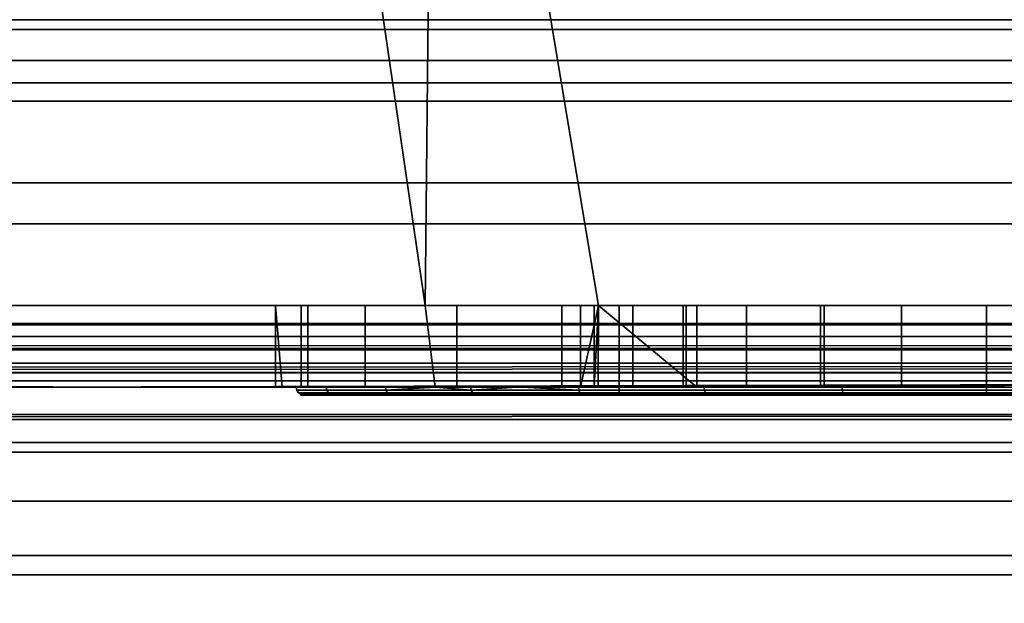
# Model space of a CAD drawing. Header units: millimetres. Extents: x -603 to 3703, y -115 to 249.
# Tile 400 of 656: x 1082.16 to 1094.22, y -33.65 to -26.5. Entities that reach past the tile are written whole.
import ezdxf

# ---------------------------------------------------------------- set-up
doc = ezdxf.new("R2010")
doc.units = ezdxf.units.MM
doc.layers.add('152', color=7, linetype='Continuous', true_color=0xffffff)

# ---------------------------------------------------------------- blocks, each defined once
blk = doc.blocks.new('UG_SURFACE_082')
at = {"layer": '152', "color": 252, "linetype": 'Continuous', "lineweight": 35}
for points in [[(1081.975, -17, 1167.5), (1032, -17, 1167.5), (1032, -30, 1167.5), (1114, -30, 1167.5)], [(1114, -30, 1002.5), (1032, -30, 1002.5), (1032, -17, 1002.5), (1081.975, -17, 1002.5)], [(1114, -30, 1167.5), (1085.375, -17, 1167.5), (1081.975, -17, 1167.5)], [(1114, -30, 1002.5), (1081.975, -17, 1002.5), (1085.375, -17, 1002.5)], [(1114, -30, 1167.5), (1087.25, -17, 1167.5), (1085.375, -17, 1167.5)], [(1114, -30, 1002.5), (1085.375, -17, 1002.5), (1087.25, -17, 1002.5)], [(1114, -30, 1167.5), (1100.75, -17, 1167.5), (1087.25, -17, 1167.5)], [(1114, -30, 1002.5), (1087.25, -17, 1002.5), (1100.75, -17, 1002.5)], [(1081.975, -30, 1003.5), (1087.125, -30, 1003.5), (1085.375, -18, 1003.5), (1081.975, -18, 1003.5)], [(1087.125, -30, 1166.5), (1081.975, -30, 1166.5), (1081.975, -18, 1166.5), (1085.375, -18, 1166.5)], [(1087.125, -30, 1003.5), (1087.25, -18, 1003.5), (1085.375, -18, 1003.5)], [(1085.375, -18, 1166.5), (1087.25, -18, 1166.5), (1087.125, -30, 1166.5)], [(1087.25, -18, 1003.5), (1087.125, -30, 1003.5), (1089.25, -30, 1003.5)], [(1087.25, -18, 1166.5), (1089.25, -30, 1166.5), (1087.125, -30, 1166.5)], [(1089.25, -30, 1003.5), (1098.75, -30, 1003.5), (1100.75, -18, 1003.5), (1087.25, -18, 1003.5)], [(1087.25, -18, 1166.5), (1100.75, -18, 1166.5), (1098.75, -30, 1166.5), (1089.25, -30, 1166.5)], [(1114, -30, 1167.5), (1032, -30, 1167.5), (1032, -30.383, 1167.424), (1113.968, -30.383, 1167.424)], [(1113.968, -30.383, 1002.576), (1032, -30.383, 1002.576), (1032, -30, 1002.5), (1114, -30, 1002.5)], [(1081.975, -30, 1033.975), (1081.975, -30, 1093.25), (1087.125, -30, 1093.25), (1087.125, -30, 1037.205)], [(1087.125, -30, 1037.205), (1085.689, -30, 1034.737), (1081.975, -30, 1033.975)], [(1081.975, -30, 1013.575), (1081.975, -30, 1033.975), (1085.293, -30, 1031.132), (1086.393, -30, 1027.676)], [(1081.975, -30, 1033.975), (1085.606, -30, 1033.975), (1085.293, -30, 1031.132)], [(1086.393, -30, 1027.676), (1087.125, -30, 1026.851), (1087.125, -30, 1013.575), (1081.975, -30, 1013.575)], [(1085.689, -30, 1034.737), (1085.606, -30, 1033.975), (1081.975, -30, 1033.975)], [(1087.125, -30, 1166.5), (1087.125, -30, 1126.75), (1081.975, -30, 1126.75), (1081.975, -30, 1166.5)], [(1087.125, -30, 1126.75), (1087.125, -30, 1108.1), (1081.975, -30, 1108.1), (1081.975, -30, 1126.75)], [(1087.125, -30, 1108.1), (1087.125, -30, 1099.9), (1081.975, -30, 1099.9), (1081.975, -30, 1108.1)], [(1087.125, -30, 1099.9), (1087.125, -30, 1093.25), (1081.975, -30, 1093.25), (1081.975, -30, 1099.9)], [(1087.125, -30, 1013.575), (1087.125, -30, 1003.5), (1081.975, -30, 1003.5), (1081.975, -30, 1013.575)], [(1085.293, -30, 1031.132), (1085.606, -30, 1033.975), (1085.606, -31, 1033.975), (1085.375, -31, 1031.877)], [(1085.293, -30, 1031.132), (1085.293, -31, 1031.132), (1085.375, -31, 1030.875)], [(1085.375, -31, 1030.875), (1086.393, -31, 1027.676), (1086.393, -30, 1027.676), (1085.293, -30, 1031.132)], [(1085.375, -31, 1031.877), (1085.293, -31, 1031.132), (1085.293, -30, 1031.132)], [(1085.606, -30, 1033.975), (1085.689, -30, 1034.737), (1085.689, -31, 1034.737), (1085.606, -31, 1033.975)], [(1087.25, -31, 1037.42), (1085.689, -31, 1034.737), (1085.689, -30, 1034.737), (1087.125, -30, 1037.205)], [(1087.125, -30, 1026.851), (1086.393, -30, 1027.676), (1086.393, -31, 1027.676), (1087.25, -31, 1026.71)], [(1087.125, -30, 1037.205), (1087.513, -30, 1037.872), (1087.513, -31, 1037.872), (1087.25, -31, 1037.42)], [(1087.25, -31, 1026.71), (1088.8, -31, 1024.963), (1088.8, -30, 1024.963), (1087.125, -30, 1026.851)], [(1087.125, -30, 1126.75), (1087.125, -30, 1166.5), (1089.027, -30, 1150.523), (1089.245, -30, 1148.455)], [(1087.125, -30, 1166.5), (1089.25, -30, 1166.5), (1089.25, -30, 1151.208), (1089.027, -30, 1150.523)], [(1087.125, -30, 1037.205), (1087.125, -30, 1093.25), (1089.027, -30, 1082.523), (1089.245, -30, 1080.455)], [(1087.125, -30, 1093.25), (1089.25, -30, 1093.25), (1089.25, -30, 1083.208), (1089.027, -30, 1082.523)], [(1087.125, -30, 1013.575), (1088.8, -30, 1013.575), (1088.8, -30, 1012.55)], [(1088.8, -30, 1012.55), (1089.196, -30, 1010.56), (1087.125, -30, 1003.5), (1087.125, -30, 1013.575)], [(1089.196, -30, 1010.56), (1089.25, -30, 1010.479), (1089.25, -30, 1003.5), (1087.125, -30, 1003.5)], [(1088.8, -30, 1013.575), (1087.125, -30, 1013.575), (1087.125, -30, 1026.851), (1088.8, -30, 1024.963)], [(1087.513, -30, 1037.872), (1087.125, -30, 1037.205), (1089.245, -30, 1080.455)], [(1089.245, -30, 1148.455), (1089.25, -30, 1148.446), (1089.25, -30, 1126.75), (1087.125, -30, 1126.75)], [(1089.25, -30, 1126.75), (1089.25, -30, 1108.1), (1087.125, -30, 1108.1), (1087.125, -30, 1126.75)], [(1089.25, -30, 1108.1), (1089.25, -30, 1099.9), (1087.125, -30, 1099.9), (1087.125, -30, 1108.1)], [(1089.25, -30, 1099.9), (1089.25, -30, 1093.25), (1087.125, -30, 1093.25), (1087.125, -30, 1099.9)], [(1090.452, -31, 1039.998), (1087.513, -31, 1037.872), (1087.513, -30, 1037.872), (1089.25, -30, 1039.129)], [(1089.245, -30, 1080.455), (1089.25, -30, 1080.446), (1089.25, -30, 1039.129), (1087.513, -30, 1037.872)], [(1088.8, -30, 1012.55), (1088.8, -31, 1012.55), (1089.196, -31, 1010.56), (1089.196, -30, 1010.56)], [(1088.8, -31, 1013.575), (1088.8, -31, 1012.55), (1088.8, -30, 1012.55), (1088.8, -30, 1013.575)], [(1088.8, -30, 1013.575), (1088.8, -30, 1024.963), (1088.8, -31, 1024.963), (1088.8, -31, 1013.575)], [(1089.027, -31, 1150.523), (1089.027, -30, 1150.523), (1089.25, -30, 1151.208)], [(1089.027, -30, 1150.523), (1089.027, -31, 1150.523), (1089.245, -31, 1148.455), (1089.245, -30, 1148.455)], [(1089.25, -30, 1151.208), (1089.67, -30, 1152.5), (1089.67, -31, 1152.5), (1089.027, -31, 1150.523)], [(1089.027, -31, 1082.523), (1089.027, -30, 1082.523), (1089.25, -30, 1083.208)], [(1089.027, -30, 1082.523), (1089.027, -31, 1082.523), (1089.245, -31, 1080.455), (1089.245, -30, 1080.455)], [(1089.25, -30, 1083.208), (1089.67, -30, 1084.5), (1089.67, -31, 1084.5), (1089.027, -31, 1082.523)], [(1089.196, -31, 1010.56), (1090.323, -31, 1008.873), (1090.323, -30, 1008.873), (1089.25, -30, 1010.479)], [(1089.25, -30, 1010.479), (1089.196, -30, 1010.56), (1089.196, -31, 1010.56)], [(1089.245, -31, 1148.455), (1090.284, -31, 1146.654), (1090.284, -30, 1146.654), (1089.25, -30, 1148.446)], [(1089.25, -30, 1148.446), (1089.245, -30, 1148.455), (1089.245, -31, 1148.455)], [(1089.245, -31, 1080.455), (1090.284, -31, 1078.654), (1090.284, -30, 1078.654), (1089.25, -30, 1080.446)], [(1089.25, -30, 1080.446), (1089.245, -30, 1080.455), (1089.245, -31, 1080.455)], [(1089.25, -30, 1039.129), (1090.452, -30, 1039.998), (1090.452, -31, 1039.998)], [(1094, -30, 1087), (1092.96, -30, 1086.891), (1089.25, -30, 1093.25), (1098.75, -30, 1093.25)], [(1089.25, -30, 1093.25), (1091.061, -30, 1086.045), (1089.67, -30, 1084.5)], [(1092.96, -30, 1086.891), (1091.061, -30, 1086.045), (1089.25, -30, 1093.25)], [(1089.25, -30, 1126.75), (1091.966, -30, 1145.432), (1094, -30, 1145)], [(1089.25, -30, 1126.75), (1090.284, -30, 1146.654), (1091.966, -30, 1145.432)], [(1094, -30, 1145), (1096.034, -30, 1145.432), (1098.75, -30, 1126.75), (1089.25, -30, 1126.75)], [(1089.25, -30, 1126.75), (1089.25, -30, 1148.446), (1090.284, -30, 1146.654)], [(1094, -30, 1155), (1092.96, -30, 1154.891), (1089.25, -30, 1166.5), (1098.75, -30, 1166.5)], [(1089.25, -30, 1166.5), (1091.061, -30, 1154.045), (1089.67, -30, 1152.5)], [(1092.96, -30, 1154.891), (1091.061, -30, 1154.045), (1089.25, -30, 1166.5)], [(1090.452, -30, 1039.998), (1089.25, -30, 1039.129), (1091.966, -30, 1077.432)], [(1089.25, -30, 1039.129), (1090.284, -30, 1078.654), (1091.966, -30, 1077.432)], [(1089.25, -30, 1039.129), (1089.25, -30, 1080.446), (1090.284, -30, 1078.654)], [(1089.25, -30, 1003.5), (1090.323, -30, 1008.873), (1092.01, -30, 1007.746)], [(1089.25, -30, 1003.5), (1089.25, -30, 1010.479), (1090.323, -30, 1008.873)], [(1092.01, -30, 1007.746), (1094, -30, 1007.35), (1098.75, -30, 1003.5), (1089.25, -30, 1003.5)], [(1089.25, -30, 1126.75), (1098.75, -30, 1126.75), (1098.5, -30, 1108.5), (1089.5, -30, 1108.5)], [(1089.25, -30, 1093.25), (1089.25, -30, 1099.9), (1089.5, -30, 1099.9), (1089.5, -30, 1099.5)], [(1089.5, -30, 1099.5), (1098.5, -30, 1099.5), (1098.75, -30, 1093.25), (1089.25, -30, 1093.25)], [(1089.5, -30, 1099.9), (1089.25, -30, 1099.9), (1089.25, -30, 1108.1), (1089.5, -30, 1108.1)], [(1089.5, -30, 1108.5), (1089.5, -30, 1108.1), (1089.25, -30, 1108.1), (1089.25, -30, 1126.75)], [(1089.67, -30, 1152.5), (1089.25, -30, 1151.208), (1089.25, -30, 1166.5)], [(1089.67, -30, 1084.5), (1089.25, -30, 1083.208), (1089.25, -30, 1093.25)], [(1098.5, -30, 1099.5), (1089.5, -30, 1099.5), (1089.5, -31.1, 1099.5), (1098.5, -31.1, 1099.5)], [(1089.5, -31.1, 1108.5), (1089.5, -31.1, 1099.5), (1089.5, -30, 1099.9), (1089.5, -30, 1108.1)], [(1089.5, -31.1, 1099.5), (1089.5, -30, 1099.5), (1089.5, -30, 1099.9)], [(1089.5, -30, 1108.1), (1089.5, -30, 1108.5), (1089.5, -31.1, 1108.5)], [(1089.5, -30, 1108.5), (1098.5, -30, 1108.5), (1098.5, -31.1, 1108.5), (1089.5, -31.1, 1108.5)], [(1091.061, -30, 1154.045), (1091.061, -31, 1154.045), (1089.67, -31, 1152.5), (1089.67, -30, 1152.5)], [(1091.061, -30, 1086.045), (1091.061, -31, 1086.045), (1089.67, -31, 1084.5), (1089.67, -30, 1084.5)], [(1090.284, -30, 1146.654), (1090.284, -31, 1146.654), (1091.966, -31, 1145.432), (1091.966, -30, 1145.432)], [(1090.284, -30, 1078.654), (1090.284, -31, 1078.654), (1091.966, -31, 1077.432), (1091.966, -30, 1077.432)], [(1090.323, -30, 1008.873), (1090.323, -31, 1008.873), (1092.01, -31, 1007.746), (1092.01, -30, 1007.746)], [(1094, -30, 1040.75), (1094, -31, 1040.75), (1090.452, -31, 1039.998), (1090.452, -30, 1039.998)], [(1091.966, -30, 1077.432), (1094, -30, 1077), (1094, -30, 1040.75), (1090.452, -30, 1039.998)], [(1092.96, -30, 1154.891), (1092.96, -31, 1154.891), (1091.061, -31, 1154.045), (1091.061, -30, 1154.045)], [(1092.96, -30, 1086.891), (1092.96, -31, 1086.891), (1091.061, -31, 1086.045), (1091.061, -30, 1086.045)], [(1091.966, -30, 1145.432), (1091.966, -31, 1145.432), (1094, -31, 1145), (1094, -30, 1145)], [(1091.966, -30, 1077.432), (1091.966, -31, 1077.432), (1094, -31, 1077), (1094, -30, 1077)], [(1092.01, -30, 1007.746), (1092.01, -31, 1007.746), (1094, -31, 1007.35), (1094, -30, 1007.35)], [(1094, -31, 1155), (1092.96, -31, 1154.891), (1092.96, -30, 1154.891), (1094, -30, 1155)], [(1094, -31, 1087), (1092.96, -31, 1086.891), (1092.96, -30, 1086.891), (1094, -30, 1087)], [(1094, -30, 1007.35), (1094, -31, 1007.35), (1095.99, -31, 1007.746), (1095.99, -30, 1007.746)], [(1097.548, -30, 1039.998), (1097.548, -31, 1039.998), (1094, -31, 1040.75), (1094, -30, 1040.75)], [(1094, -30, 1155), (1095.04, -30, 1154.891), (1095.04, -31, 1154.891), (1094, -31, 1155)], [(1094, -30, 1145), (1094, -31, 1145), (1096.034, -31, 1145.432), (1096.034, -30, 1145.432)], [(1094, -30, 1087), (1095.04, -30, 1086.891), (1095.04, -31, 1086.891), (1094, -31, 1087)], [(1094, -30, 1077), (1094, -31, 1077), (1096.034, -31, 1077.432), (1096.034, -30, 1077.432)], [(1098.75, -30, 1093.25), (1095.04, -30, 1086.891), (1094, -30, 1087)], [(1098.75, -30, 1166.5), (1095.04, -30, 1154.891), (1094, -30, 1155)], [(1097.548, -30, 1039.998), (1094, -30, 1040.75), (1094, -30, 1077), (1096.034, -30, 1077.432)], [(1098.75, -30, 1003.5), (1094, -30, 1007.35), (1095.99, -30, 1007.746)], [(1113.968, -30.383, 1167.424), (1032, -30.383, 1167.424), (1032, -30.707, 1167.207), (1113.879, -30.707, 1167.207)], [(1113.879, -30.707, 1002.793), (1032, -30.707, 1002.793), (1032, -30.383, 1002.576), (1113.968, -30.383, 1002.576)], [(1113.879, -30.707, 1167.207), (1032, -30.707, 1167.207), (1032, -30.924, 1166.883), (1113.744, -30.924, 1166.883)], [(1113.744, -30.924, 1003.117), (1032, -30.924, 1003.117), (1032, -30.707, 1002.793), (1113.879, -30.707, 1002.793)], [(1113.744, -30.924, 1166.883), (1032, -30.924, 1166.883), (1032, -31, 1166.5), (1081.975, -31, 1166.5)], [(1032, -30.924, 1003.117), (1085.375, -31, 1003.5), (1081.975, -31, 1003.5)], [(1032, -30.924, 1003.117), (1113.744, -30.924, 1003.117), (1087.25, -31, 1003.5), (1085.375, -31, 1003.5)], [(1113.744, -30.924, 1166.883), (1081.975, -31, 1166.5), (1085.375, -31, 1166.5)], [(1113.744, -30.924, 1166.883), (1085.375, -31, 1166.5), (1087.25, -31, 1166.5)], [(1087.25, -31, 1166.5), (1100.75, -31, 1166.5), (1113.744, -30.924, 1166.883)], [(1113.744, -30.924, 1003.117), (1100.75, -31, 1003.5), (1087.25, -31, 1003.5)], [(1081.975, -31, 1033.975), (1081.975, -31, 1013.575), (1085.375, -31, 1013.575), (1085.375, -31, 1030.875)], [(1085.375, -31, 1030.875), (1085.293, -31, 1031.132), (1081.975, -31, 1033.975)], [(1085.293, -31, 1031.132), (1085.375, -31, 1031.877), (1085.375, -31, 1033.975), (1081.975, -31, 1033.975)], [(1081.975, -31, 1166.5), (1081.975, -31, 1128.75), (1085.375, -31, 1128.75), (1085.375, -31, 1166.5)], [(1081.975, -31, 1128.75), (1081.975, -31, 1110.1), (1085.375, -31, 1110.1), (1085.375, -31, 1128.75)], [(1081.975, -31, 1110.1), (1081.975, -31, 1097.9), (1085.375, -31, 1097.9), (1085.375, -31, 1110.1)], [(1081.975, -31, 1097.9), (1081.975, -31, 1091.25), (1085.375, -31, 1091.25), (1085.375, -31, 1097.9)], [(1081.975, -31, 1091.25), (1081.975, -31, 1033.975), (1085.375, -31, 1033.975), (1085.375, -31, 1091.25)], [(1081.975, -31, 1013.575), (1081.975, -31, 1003.5), (1085.375, -31, 1003.5), (1085.375, -31, 1013.575)], [(1085.375, -31, 1110.1), (1085.375, -31, 1097.9), (1085.547, -31, 1103.112)], [(1085.375, -31, 1097.9), (1086.639, -31, 1099.75), (1085.547, -31, 1103.112)], [(1085.547, -31, 1103.112), (1085.916, -31, 1106.627), (1085.375, -31, 1110.1)], [(1085.375, -31, 1097.9), (1087.25, -31, 1097.9), (1087.25, -31, 1099.071), (1086.639, -31, 1099.75)], [(1085.375, -31, 1013.575), (1087.25, -31, 1013.575), (1087.25, -31, 1026.71), (1086.393, -31, 1027.676)], [(1085.375, -31, 1091.25), (1085.375, -31, 1033.975), (1085.606, -31, 1033.975), (1085.689, -31, 1034.737)], [(1085.689, -31, 1034.737), (1087.25, -31, 1037.42), (1087.25, -31, 1091.25), (1085.375, -31, 1091.25)], [(1085.606, -31, 1033.975), (1085.375, -31, 1033.975), (1085.375, -31, 1031.877)], [(1086.393, -31, 1027.676), (1085.375, -31, 1030.875), (1085.375, -31, 1013.575)], [(1085.916, -31, 1106.627), (1087.25, -31, 1108.937), (1087.25, -31, 1110.1), (1085.375, -31, 1110.1)], [(1085.375, -31, 1166.5), (1085.375, -31, 1128.75), (1087.25, -31, 1128.75), (1087.25, -31, 1166.5)], [(1085.375, -31, 1128.75), (1085.375, -31, 1110.1), (1087.25, -31, 1110.1), (1087.25, -31, 1128.75)], [(1085.375, -31, 1097.9), (1085.375, -31, 1091.25), (1087.25, -31, 1091.25), (1087.25, -31, 1097.9)], [(1085.375, -31, 1013.575), (1085.375, -31, 1003.5), (1087.25, -31, 1003.5), (1087.25, -31, 1013.575)], [(1086.645, -31.038, 1099.754), (1085.554, -31.038, 1103.112), (1085.547, -31, 1103.112), (1086.639, -31, 1099.75)], [(1085.554, -31.038, 1103.112), (1085.923, -31.038, 1106.624), (1085.916, -31, 1106.627), (1085.547, -31, 1103.112)], [(1086.664, -31.071, 1099.765), (1085.576, -31.071, 1103.115), (1085.554, -31.038, 1103.112), (1086.645, -31.038, 1099.754)], [(1085.576, -31.071, 1103.115), (1085.944, -31.071, 1106.618), (1085.923, -31.038, 1106.624), (1085.554, -31.038, 1103.112)], [(1086.692, -31.092, 1099.781), (1085.608, -31.092, 1103.118), (1085.576, -31.071, 1103.115), (1086.664, -31.071, 1099.765)], [(1085.608, -31.092, 1103.118), (1085.975, -31.092, 1106.608), (1085.944, -31.071, 1106.618), (1085.576, -31.071, 1103.115)], [(1086.725, -31.1, 1099.8), (1085.646, -31.1, 1103.122), (1085.608, -31.092, 1103.118), (1086.692, -31.092, 1099.781)], [(1085.646, -31.1, 1103.122), (1086.011, -31.1, 1106.596), (1085.975, -31.092, 1106.608), (1085.608, -31.092, 1103.118)], [(1086.011, -31.1, 1106.596), (1085.646, -31.1, 1103.122), (1086.725, -31.1, 1099.8), (1089.5, -31.1, 1099.5)], [(1087.25, -31, 1108.937), (1085.916, -31, 1106.627), (1085.923, -31.038, 1106.624), (1087.689, -31.038, 1109.683)], [(1085.944, -31.071, 1106.618), (1087.705, -31.071, 1109.668), (1087.689, -31.038, 1109.683), (1085.923, -31.038, 1106.624)], [(1085.975, -31.092, 1106.608), (1087.729, -31.092, 1109.646), (1087.705, -31.071, 1109.668), (1085.944, -31.071, 1106.618)], [(1086.011, -31.1, 1106.596), (1087.758, -31.1, 1109.621), (1087.729, -31.092, 1109.646), (1085.975, -31.092, 1106.608)], [(1089.5, -31.1, 1099.5), (1089.5, -31.1, 1108.5), (1087.758, -31.1, 1109.621), (1086.011, -31.1, 1106.596)], [(1086.645, -31.038, 1099.754), (1086.639, -31, 1099.75), (1087.25, -31, 1099.071)], [(1087.25, -31, 1099.071), (1088.305, -31, 1097.9), (1089.008, -31.038, 1097.129), (1086.645, -31.038, 1099.754)], [(1089.021, -31.071, 1097.147), (1086.664, -31.071, 1099.765), (1086.645, -31.038, 1099.754), (1089.008, -31.038, 1097.129)], [(1089.04, -31.092, 1097.173), (1086.692, -31.092, 1099.781), (1086.664, -31.071, 1099.765), (1089.021, -31.071, 1097.147)], [(1089.063, -31.1, 1097.204), (1086.725, -31.1, 1099.8), (1086.692, -31.092, 1099.781), (1089.04, -31.092, 1097.173)], [(1086.725, -31.1, 1099.8), (1089.063, -31.1, 1097.204), (1089.5, -31.1, 1099.5)], [(1087.25, -31, 1166.5), (1092.96, -31, 1154.891), (1094, -31, 1155)], [(1094, -31, 1155), (1095.04, -31, 1154.891), (1100.75, -31, 1166.5), (1087.25, -31, 1166.5)], [(1087.25, -31, 1166.5), (1091.061, -31, 1154.045), (1092.96, -31, 1154.891)], [(1087.25, -31, 1166.5), (1089.67, -31, 1152.5), (1091.061, -31, 1154.045)], [(1087.25, -31, 1166.5), (1089.027, -31, 1150.523), (1089.67, -31, 1152.5)], [(1087.25, -31, 1128.75), (1090.284, -31, 1146.654), (1089.245, -31, 1148.455)], [(1089.245, -31, 1148.455), (1089.027, -31, 1150.523), (1087.25, -31, 1166.5), (1087.25, -31, 1128.75)], [(1087.25, -31, 1128.75), (1094, -31, 1145), (1091.966, -31, 1145.432)], [(1091.966, -31, 1145.432), (1090.284, -31, 1146.654), (1087.25, -31, 1128.75)], [(1087.25, -31, 1091.25), (1100.75, -31, 1091.25), (1095.767, -31, 1095.686), (1092.233, -31, 1095.686)], [(1092.233, -31, 1095.686), (1089.004, -31, 1097.123), (1087.25, -31, 1091.25)], [(1087.25, -31, 1110.1), (1087.25, -31, 1108.937), (1087.683, -31, 1109.688)], [(1100.75, -31, 1128.75), (1087.25, -31, 1128.75), (1094, -31, 1112.5), (1097.457, -31, 1111.765)], [(1087.25, -31, 1128.75), (1087.25, -31, 1110.1), (1088.251, -31, 1110.1), (1090.543, -31, 1111.765)], [(1090.543, -31, 1111.765), (1094, -31, 1112.5), (1087.25, -31, 1128.75)], [(1100.75, -31, 1091.25), (1087.25, -31, 1091.25), (1092.96, -31, 1086.891), (1094, -31, 1087)], [(1087.25, -31, 1091.25), (1091.061, -31, 1086.045), (1092.96, -31, 1086.891)], [(1087.25, -31, 1091.25), (1089.67, -31, 1084.5), (1091.061, -31, 1086.045)], [(1087.25, -31, 1091.25), (1089.027, -31, 1082.523), (1089.67, -31, 1084.5)], [(1087.25, -31, 1037.42), (1090.284, -31, 1078.654), (1089.245, -31, 1080.455)], [(1091.966, -31, 1077.432), (1087.25, -31, 1037.42), (1087.513, -31, 1037.872)], [(1089.245, -31, 1080.455), (1089.027, -31, 1082.523), (1087.25, -31, 1091.25), (1087.25, -31, 1037.42)], [(1091.966, -31, 1077.432), (1090.284, -31, 1078.654), (1087.25, -31, 1037.42)], [(1087.25, -31, 1003.5), (1094, -31, 1007.35), (1092.01, -31, 1007.746)], [(1087.25, -31, 1013.575), (1087.25, -31, 1003.5), (1089.196, -31, 1010.56), (1088.8, -31, 1012.55)], [(1092.01, -31, 1007.746), (1090.323, -31, 1008.873), (1087.25, -31, 1003.5)], [(1090.323, -31, 1008.873), (1089.196, -31, 1010.56), (1087.25, -31, 1003.5)], [(1095.99, -31, 1007.746), (1094, -31, 1007.35), (1087.25, -31, 1003.5), (1100.75, -31, 1003.5)], [(1088.8, -31, 1024.963), (1087.25, -31, 1026.71), (1087.25, -31, 1013.575), (1088.8, -31, 1013.575)], [(1088.8, -31, 1012.55), (1088.8, -31, 1013.575), (1087.25, -31, 1013.575)], [(1087.683, -31, 1109.688), (1088.251, -31, 1110.1), (1087.25, -31, 1110.1)], [(1087.25, -31, 1099.071), (1087.25, -31, 1097.9), (1088.305, -31, 1097.9)], [(1089.004, -31, 1097.123), (1088.305, -31, 1097.9), (1087.25, -31, 1097.9), (1087.25, -31, 1091.25)], [(1096.034, -31, 1145.432), (1094, -31, 1145), (1087.25, -31, 1128.75), (1100.75, -31, 1128.75)], [(1087.689, -31.038, 1109.683), (1087.683, -31, 1109.688), (1087.25, -31, 1108.937)], [(1087.513, -31, 1037.872), (1090.452, -31, 1039.998), (1091.966, -31, 1077.432)], [(1088.251, -31, 1110.1), (1087.683, -31, 1109.688), (1087.689, -31.038, 1109.683)], [(1087.689, -31.038, 1109.683), (1090.546, -31.038, 1111.758), (1090.543, -31, 1111.765), (1088.251, -31, 1110.1)], [(1087.705, -31.071, 1109.668), (1090.555, -31.071, 1111.738), (1090.546, -31.038, 1111.758), (1087.689, -31.038, 1109.683)], [(1087.729, -31.092, 1109.646), (1090.568, -31.092, 1111.709), (1090.555, -31.071, 1111.738), (1087.705, -31.071, 1109.668)], [(1087.758, -31.1, 1109.621), (1090.583, -31.1, 1111.674), (1090.568, -31.092, 1111.709), (1087.729, -31.092, 1109.646)], [(1090.583, -31.1, 1111.674), (1087.758, -31.1, 1109.621), (1089.5, -31.1, 1108.5)], [(1088.305, -31, 1097.9), (1089.004, -31, 1097.123), (1089.008, -31.038, 1097.129)], [(1092.234, -31.038, 1095.693), (1089.008, -31.038, 1097.129), (1089.004, -31, 1097.123), (1092.233, -31, 1095.686)], [(1092.239, -31.071, 1095.714), (1089.021, -31.071, 1097.147), (1089.008, -31.038, 1097.129), (1092.234, -31.038, 1095.693)], [(1092.246, -31.092, 1095.746), (1089.04, -31.092, 1097.173), (1089.021, -31.071, 1097.147), (1092.239, -31.071, 1095.714)], [(1092.254, -31.1, 1095.784), (1089.063, -31.1, 1097.204), (1089.04, -31.092, 1097.173), (1092.246, -31.092, 1095.746)], [(1098.5, -31.1, 1099.5), (1089.5, -31.1, 1099.5), (1089.063, -31.1, 1097.204), (1092.254, -31.1, 1095.784)], [(1089.5, -31.1, 1108.5), (1098.5, -31.1, 1108.5), (1094, -31.1, 1112.4), (1090.583, -31.1, 1111.674)], [(1090.452, -31, 1039.998), (1094, -31, 1040.75), (1094, -31, 1077), (1091.966, -31, 1077.432)], [(1090.546, -31.038, 1111.758), (1094, -31.038, 1112.492), (1094, -31, 1112.5), (1090.543, -31, 1111.765)], [(1090.555, -31.071, 1111.738), (1094, -31.071, 1112.471), (1094, -31.038, 1112.492), (1090.546, -31.038, 1111.758)], [(1090.568, -31.092, 1111.709), (1094, -31.092, 1112.438), (1094, -31.071, 1112.471), (1090.555, -31.071, 1111.738)], [(1090.583, -31.1, 1111.674), (1094, -31.1, 1112.4), (1094, -31.092, 1112.438), (1090.568, -31.092, 1111.709)], [(1095.766, -31.038, 1095.693), (1092.234, -31.038, 1095.693), (1092.233, -31, 1095.686), (1095.767, -31, 1095.686)], [(1095.761, -31.071, 1095.714), (1092.239, -31.071, 1095.714), (1092.234, -31.038, 1095.693), (1095.766, -31.038, 1095.693)], [(1095.754, -31.092, 1095.746), (1092.246, -31.092, 1095.746), (1092.239, -31.071, 1095.714), (1095.761, -31.071, 1095.714)], [(1095.747, -31.1, 1095.784), (1092.254, -31.1, 1095.784), (1092.246, -31.092, 1095.746), (1095.754, -31.092, 1095.746)], [(1092.254, -31.1, 1095.784), (1095.747, -31.1, 1095.784), (1098.937, -31.1, 1097.204), (1098.5, -31.1, 1099.5)], [(1094, -31, 1087), (1095.04, -31, 1086.891), (1100.75, -31, 1091.25)], [(1096.034, -31, 1077.432), (1094, -31, 1077), (1094, -31, 1040.75), (1097.548, -31, 1039.998)], [(1094, -31.038, 1112.492), (1097.454, -31.038, 1111.758), (1097.457, -31, 1111.765), (1094, -31, 1112.5)], [(1094, -31.071, 1112.471), (1097.445, -31.071, 1111.738), (1097.454, -31.038, 1111.758), (1094, -31.038, 1112.492)], [(1094, -31.092, 1112.438), (1097.432, -31.092, 1111.709), (1097.445, -31.071, 1111.738), (1094, -31.071, 1112.471)], [(1094, -31.1, 1112.4), (1097.417, -31.1, 1111.674), (1097.432, -31.092, 1111.709), (1094, -31.092, 1112.438)], [(1098.5, -31.1, 1108.5), (1100.242, -31.1, 1109.621), (1097.417, -31.1, 1111.674), (1094, -31.1, 1112.4)]]:
    blk.add_3dface(points, dxfattribs=at)
blk = doc.blocks.new('UG_SURFACE_087')
at = {"layer": '152', "color": 250, "linetype": 'Continuous', "lineweight": 35}
for points in [[(1029.5, -25.648, 0.728), (1970.5, -25.648, 0.728), (1970.5, -26.621, 1.379), (1029.5, -26.621, 1.379)], [(1029.5, -27.5, 23.5), (1970.5, -27.5, 23.5), (1970.5, -26.5, 23.5), (1029.5, -26.5, 23.5)], [(1029.5, -26.621, 1.379), (1970.5, -26.621, 1.379), (1970.5, -27.272, 2.352), (1029.5, -27.272, 2.352)], [(1029.5, -27.272, 2.352), (1970.5, -27.272, 2.352), (1970.5, -27.5, 3.5), (1029.5, -27.5, 3.5)], [(1029.5, -27.5, 3.5), (1970.5, -27.5, 3.5), (1970.5, -27.5, 23.5), (1029.5, -27.5, 23.5)]]:
    blk.add_3dface(points, dxfattribs=at)
blk = doc.blocks.new('UG_SURFACE_088')
at = {"layer": '152', "color": 252, "linetype": 'Continuous', "lineweight": 35}
for points in [[(1029.5, -24.228, 24), (1970.5, -24.228, 24), (1970.5, -27.5, 24), (1029.5, -27.5, 24)], [(1029.5, -28.5, 30.5), (1970.5, -28.5, 30.5), (1970.5, -24.25, 30.5), (1029.5, -24.25, 30.5)], [(1029.5, -27, 28), (1970.5, -27, 28), (1970.5, -27.5, 29.5), (1029.5, -27.5, 29.5)], [(1029.5, -27.5, 26.5), (1970.5, -27.5, 26.5), (1970.5, -27, 28), (1029.5, -27, 28)], [(1029.5, -27.5, 0.5), (1970.5, -27.5, 0.5), (1970.5, -28.5, 0.5), (1029.5, -28.5, 0.5)], [(1029.5, -27.5, 24), (1970.5, -27.5, 24), (1970.5, -27.5, 0.5), (1029.5, -27.5, 0.5)], [(1029.5, -27.5, 29.5), (1970.5, -27.5, 29.5), (1970.5, -28.5, 29.5), (1029.5, -28.5, 29.5)], [(1029.5, -28.5, 26.5), (1970.5, -28.5, 26.5), (1970.5, -27.5, 26.5), (1029.5, -27.5, 26.5)], [(1029.5, -28.5, 0.5), (1970.5, -28.5, 0.5), (1970.5, -28.5, 26.5), (1029.5, -28.5, 26.5)], [(1029.5, -28.5, 29.5), (1970.5, -28.5, 29.5), (1970.5, -28.5, 30.5), (1029.5, -28.5, 30.5)]]:
    blk.add_3dface(points, dxfattribs=at)
blk = doc.blocks.new('UG_SURFACE_090')
at = {"layer": '152', "color": 43, "linetype": 'Continuous', "lineweight": 35}
for points in [[(1029, -34, 2017), (1971, -34, 2017), (1971, 0, 2017), (1029, 0, 2017)], [(1029, -29, 30.5), (1029, -13, 30.5), (1971, -13, 30.5), (1971, -29, 30.5)], [(1029, -34), (1029, -29), (1971, -29), (1971, -34)], [(1029, -29), (1029, -29, 30.5), (1971, -29, 30.5), (1971, -29)]]:
    blk.add_3dface(points, dxfattribs=at)
blk = doc.blocks.new('UG_SURFACE_152')
at = {"layer": '152', "color": 252, "linetype": 'Continuous', "lineweight": 35}
for points in [[(1023.5, -30.22, 2021.75), (1976.5, -30.22, 2021.75), (1976.5, 62.62, 2021.75), (1023.5, 62.62, 2021.75)], [(1025, -30.22, 2020.25), (1025, 62.62, 2020.25), (1975, 62.62, 2020.25), (1975, -30.22, 2020.25)], [(970, -13.3, 2075.25), (970, -30.22, 2075.25), (2030, -30.22, 2075.25), (2030, -13.3, 2075.25)], [(971.5, -13.3, 2073.75), (2028.5, -13.3, 2073.75), (2028.5, -30.22, 2073.75), (971.5, -30.22, 2073.75)], [(2030, -30.22, 2075.25), (970, -30.22, 2075.25), (970.059, -30.821, 2075.191)], [(2029.941, -30.821, 2075.191), (2030, -30.22, 2075.25), (970.059, -30.821, 2075.191)], [(971.53, -30.528, 2073.72), (971.5, -30.22, 2073.75), (2028.5, -30.22, 2073.75)], [(971.53, -30.528, 2073.72), (2028.5, -30.22, 2073.75), (2028.47, -30.528, 2073.72)], [(1976.53, -30.528, 2021.78), (1023.5, -30.22, 2021.75), (1023.47, -30.528, 2021.78)], [(1976.53, -30.528, 2021.78), (1976.5, -30.22, 2021.75), (1023.5, -30.22, 2021.75)], [(1024.941, -30.821, 2020.309), (1975, -30.22, 2020.25), (1975.059, -30.821, 2020.309)], [(1024.941, -30.821, 2020.309), (1025, -30.22, 2020.25), (1975, -30.22, 2020.25)], [(2028.47, -30.528, 2073.72), (2028.38, -30.825, 2073.63), (971.62, -30.825, 2073.63), (971.53, -30.528, 2073.72)], [(1023.47, -30.528, 2021.78), (1023.38, -30.825, 2021.87), (1976.62, -30.825, 2021.87)], [(1023.47, -30.528, 2021.78), (1976.62, -30.825, 2021.87), (1976.53, -30.528, 2021.78)], [(970.059, -30.821, 2075.191), (970.234, -31.399, 2075.016), (2029.766, -31.399, 2075.016), (2029.941, -30.821, 2075.191)], [(2028.037, -31.337, 2073.287), (971.963, -31.337, 2073.287), (971.62, -30.825, 2073.63), (2028.38, -30.825, 2073.63)], [(1976.62, -30.825, 2021.87), (1023.38, -30.825, 2021.87), (1023.037, -31.337, 2022.213), (1976.963, -31.337, 2022.213)], [(1975.059, -30.821, 2020.309), (1024.765, -31.399, 2020.484), (1024.941, -30.821, 2020.309)], [(1975.059, -30.821, 2020.309), (1975.235, -31.399, 2020.484), (1024.765, -31.399, 2020.484)], [(2027.525, -31.68, 2072.775), (972.475, -31.68, 2072.775), (971.963, -31.337, 2073.287), (2028.037, -31.337, 2073.287)], [(1976.963, -31.337, 2022.213), (1023.037, -31.337, 2022.213), (1022.525, -31.68, 2022.725), (1977.475, -31.68, 2022.725)], [(2029.766, -31.399, 2075.016), (970.234, -31.399, 2075.016), (970.902, -32.398, 2074.348), (2029.098, -32.398, 2074.348)], [(1975.902, -32.398, 2021.152), (1024.098, -32.398, 2021.152), (1024.765, -31.399, 2020.484), (1975.235, -31.399, 2020.484)], [(2026.92, -31.8, 2072.17), (973.08, -31.8, 2072.17), (972.475, -31.68, 2072.775), (2027.525, -31.68, 2072.775)], [(1977.475, -31.68, 2022.725), (1022.525, -31.68, 2022.725), (1021.92, -31.8, 2023.33), (1978.08, -31.8, 2023.33)], [(973.08, -31.8, 2072.17), (2026.92, -31.8, 2072.17), (1978.08, -31.8, 2023.33), (1021.92, -31.8, 2023.33)], [(2029.098, -32.398, 2074.348), (970.902, -32.398, 2074.348), (971.901, -33.066, 2073.349), (2028.099, -33.066, 2073.349)], [(1976.901, -33.066, 2022.151), (1023.099, -33.066, 2022.151), (1024.098, -32.398, 2021.152), (1975.902, -32.398, 2021.152)], [(2028.099, -33.066, 2073.349), (971.901, -33.066, 2073.349), (973.08, -33.3, 2072.17), (2026.92, -33.3, 2072.17)], [(1978.08, -33.3, 2023.33), (1021.92, -33.3, 2023.33), (1023.099, -33.066, 2022.151), (1976.901, -33.066, 2022.151)], [(973.08, -33.3, 2072.17), (1021.92, -33.3, 2023.33), (1978.08, -33.3, 2023.33), (2026.92, -33.3, 2072.17)]]:
    blk.add_3dface(points, dxfattribs=at)

msp = doc.modelspace()

# ---------------------------------------------------------------- linework, layer by layer
at = {"layer": '152', "color": 252, "linetype": 'Continuous', "lineweight": -3, "true_color": 0x939598}
for p, q in [((1964.5, -26.5, 23.5), (1029.5, -26.5, 23.5)), ((1964.5, -26.5, 8), (1029.5, -26.5, 8)), ((1970.5, -26.5, 6.5), (1029.5, -26.5, 6.5)), ((1970.5, -26.5, 23.5), (1029.5, -26.5, 23.5)), ((1970.5, -26.5, 3.5), (1029.5, -26.5, 3.5)), ((1970.5, -26.5, 5.5), (1029.5, -26.5, 5.5)), ((1970.5, -27, 28), (1029.5, -27, 28)), ((1970.5, -27.5, 3.5), (1029.5, -27.5, 3.5)), ((1970.5, -27.5, 23.5), (1029.5, -27.5, 23.5)), ((1970.5, -27.5, 26.5), (1029.5, -27.5, 26.5)), ((1970.5, -27.5, 0.5), (1029.5, -27.5, 0.5)), ((1970.5, -27.5, 29.5), (1029.5, -27.5, 29.5)), ((1970.5, -27.5, 24), (1029.5, -27.5, 24)), ((1970.5, -28.5, 0.5), (1029.5, -28.5, 0.5)), ((1970.5, -28.5, 30.5), (1029.5, -28.5, 30.5)), ((1970.5, -28.5, 29.5), (1029.5, -28.5, 29.5)), ((1970.5, -28.5, 26.5), (1029.5, -28.5, 26.5)), ((1971, -29), (1029, -29)), ((1029, -29, 30.5), (1971, -29, 30.5)), ((1032, -30, 1167.5), (1114, -30, 1167.5)), ((1032, -30, 1166.5), (1113.586, -30, 1166.5)), ((1032, -30, 1003.5), (1113.586, -30, 1003.5)), ((1114, -30, 1002.5), (1032, -30, 1002.5)), ((1088.8, -30, 1024.963), (1088.8, -31, 1024.963)), ((1088.8, -30, 1012.55), (1088.8, -31, 1012.55)), ((1088.8, -30, 1012.55), (1088.8, -30, 1024.963)), ((1089.5, -30, 1099.5), (1089.5, -30, 1108.5)), ((1089.5, -31.1, 1099.5), (1089.5, -30, 1099.5)), ((1098.5, -30, 1099.5), (1089.5, -30, 1099.5)), ((1089.5, -30, 1108.5), (1098.5, -30, 1108.5)), ((1089.5, -31.1, 1108.5), (1089.5, -30, 1108.5)), ((2030, -30.22, 2075.25), (970, -30.22, 2075.25)), ((2028.5, -30.22, 2073.75), (971.5, -30.22, 2073.75)), ((1976.5, -30.22, 2021.75), (1023.5, -30.22, 2021.75)), ((1975, -30.22, 2020.25), (1025, -30.22, 2020.25)), ((1032, -31, 1003.5), (1113.586, -31, 1003.5)), ((1113.586, -31, 1166.5), (1032, -31, 1166.5)), ((1088.8, -31, 1012.55), (1088.8, -31, 1024.963)), ((1089.5, -31.1, 1099.5), (1089.5, -31.1, 1108.5)), ((1089.5, -31.1, 1108.5), (1098.5, -31.1, 1108.5)), ((1098.5, -31.1, 1099.5), (1089.5, -31.1, 1099.5)), ((2026.92, -31.8, 2072.17), (973.08, -31.8, 2072.17)), ((1978.08, -31.8, 2023.33), (1021.92, -31.8, 2023.33)), ((2026.92, -33.3, 2072.17), (973.08, -33.3, 2072.17)), ((1978.08, -33.3, 2023.33), (1021.92, -33.3, 2023.33))]:
    msp.add_line(p, q, dxfattribs=at)
at = {"layer": '152', "color": 252, "linetype": 'Continuous', "lineweight": -3, "true_color": 0x939598, "extrusion": (0, 1, 0)}
for centre, radius in [((-1094, 1082, -30), 5), ((-1094, 1150, -30), 5), ((-1094, 1104, -31), 8.5), ((-1094, 1150, -31), 5), ((-1094, 1082, -31), 5)]:
    msp.add_circle(centre, radius, dxfattribs=at)
at = {"layer": '152', "color": 252, "linetype": 'Continuous', "lineweight": -3, "true_color": 0x939598, "extrusion": (0, -1, 0)}
msp.add_circle((1094, 1104, 31.1), 8.4, dxfattribs=at)
at = {"layer": '152', "color": 252, "linetype": 'Continuous', "lineweight": -3, "true_color": 0x939598, "extrusion": (0, 1, 0)}
for centre, radius, start, end in [((-1094, 1032, -30), 8.75, 306.4617, 233.5383), ((-1094, 1012.55, -30), 5.2, 180, 0), ((-1094, 1032, -31), 8.75, 306.4617, 233.5383), ((-1094, 1012.55, -31), 5.2, 180, 0)]:
    msp.add_arc(centre, radius, start, end, dxfattribs=at)

# ---------------------------------------------------------------- block references
at = {"layer": '152', "color": 252, "linetype": 'Continuous', "lineweight": -3, "true_color": 0x939598}
for name in ['UG_SURFACE_152', 'UG_SURFACE_090', 'UG_SURFACE_082', 'UG_SURFACE_088', 'UG_SURFACE_087']:
    msp.add_blockref(name, (0, 0), dxfattribs=at)

doc.saveas('drawing.dxf')
